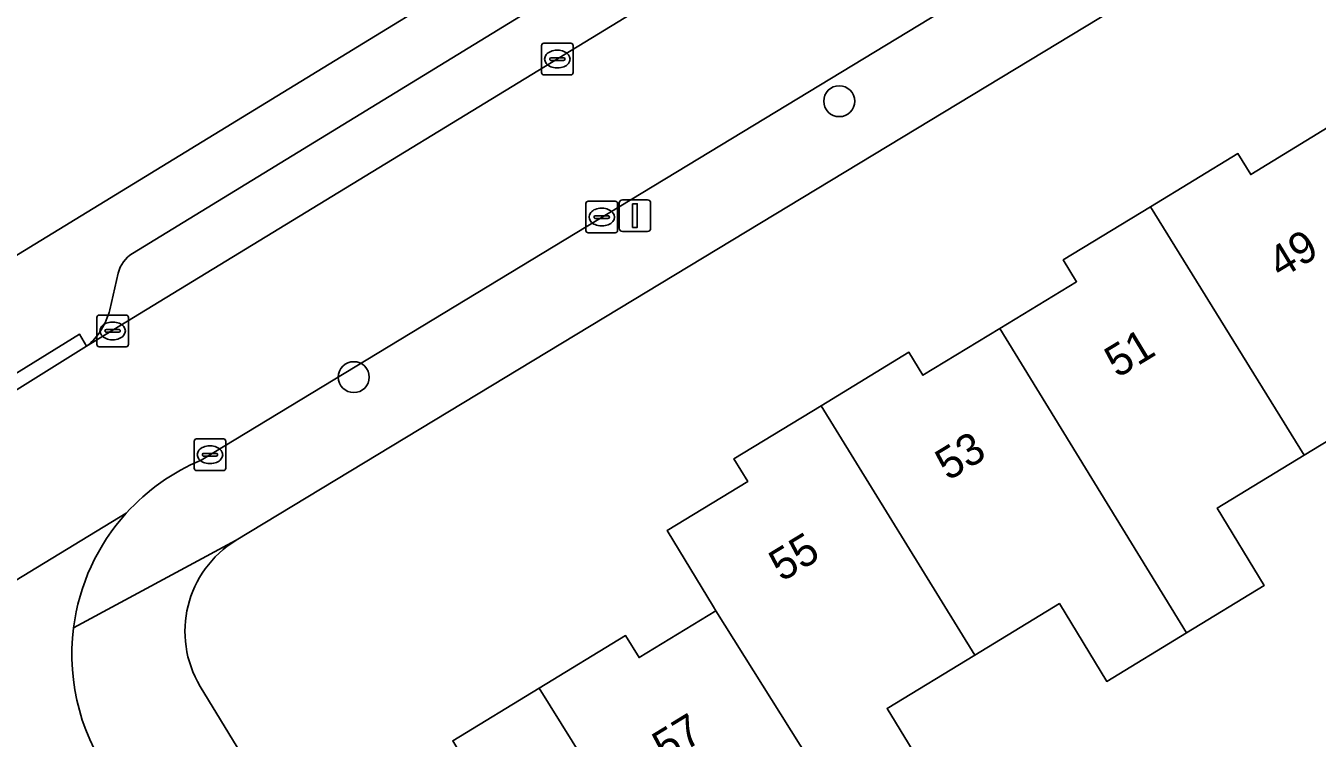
# Model space of a CAD drawing. Extents: x 157767 to 159172, y 387839 to 389425.
# Drawn here: x 158365.56 to 158406.39, y 388404.27 to 388426.79 of the extents above; entities that cross this region are included whole.
import ezdxf

# ---------------------------------------------------------------- set-up
doc = ezdxf.new("R2010")
doc.units = 0
for name, color, linetype in [('IMGEO_Boom', 7, 'Continuous'), ('IMGEO_Erf', 7, 'Continuous'), ('IMGEO_Kolk', 7, 'Continuous'), ('IMGEO_Lichtmast', 7, 'Continuous'), ('IMGEO_Muur', 7, 'Continuous'), ('IMGEO_Pand', 7, 'Continuous'), ('IMGEO_Pand_nummerreeks', 7, 'Continuous'), ('IMGEO_Parkeervlak_open', 7, 'Continuous'), ('IMGEO_Rijbaan_lokaal_open', 7, 'Continuous'), ('IMGEO_Voetpad_open', 7, 'Continuous')]:
    doc.layers.add(name, color=color, linetype=linetype)

msp = doc.modelspace()

# ---------------------------------------------------------------- linework, layer by layer
at = {"layer": 'IMGEO_Boom'}
for centre in [(158391.281, 388424.408), (158375.93, 388415.682)]:
    msp.add_circle(centre, 0.489, dxfattribs=at)
at = {"layer": 'IMGEO_Erf'}
for points in [[(158365.133, 388419.457), (158376.429, 388426.363), (158387.122, 388432.9), (158360.606, 388476.208)], [(158428.167, 388442.761), (158430.334, 388443.564), (158428.753, 388448.821), (158407.565, 388442.696), (158410.448, 388433.658), (158402.668, 388428.951), (158372.214, 388410.527)], [(158371.074, 388405.904), (158374.439, 388400.385), (158382.856, 388386.58), (158385.462, 388388.157), (158390.713, 388391.335), (158395.905, 388394.476), (158401.118, 388397.631), (158406.388, 388400.82), (158411.577, 388403.96), (158416.775, 388407.106), (158421.953, 388410.239), (158421.469, 388411.04), (158426.763, 388414.244), (158431.966, 388417.393), (158430.624, 388419.611), (158434.316, 388421.846), (158428.167, 388442.761)], [(158379.061, 388404.183), (158381.794, 388405.848), (158384.525, 388407.511), (158384.951, 388406.813), (158387.383, 388408.294), (158387.307, 388408.418), (158385.838, 388410.83), (158388.39, 388412.384), (158387.953, 388413.101), (158390.708, 388414.779), (158393.484, 388416.47), (158393.928, 388415.741), (158396.363, 388417.224), (158398.788, 388418.701), (158398.367, 388419.391), (158401.119, 388421.067), (158403.888, 388422.753), (158404.292, 388422.09), (158406.741, 388423.582)], [(158408.671, 388414.852), (158405.985, 388413.216), (158403.235, 388411.541), (158404.723, 388409.097), (158402.267, 388407.602), (158399.741, 388406.063), (158398.242, 388408.524), (158395.566, 388406.894), (158392.792, 388405.205), (158394.29, 388402.745)]]:
    msp.add_lwpolyline(points, dxfattribs=at)
msp.add_arc((158373.964, 388407.643), 3.373, 121.2515, 211.0437, dxfattribs=at)
at = {"layer": 'IMGEO_Kolk'}
for p, q in [((158381.866, 388425.314), (158381.866, 388426.166)), ((158381.941, 388426.24), (158382.793, 388426.24)), ((158382.867, 388426.166), (158382.867, 388425.314)), ((158382.125, 388425.734), (158382.125, 388425.746)), ((158382.563, 388425.697), (158382.165, 388425.697)), ((158382.168, 388425.783), (158382.566, 388425.783)), ((158382.354, 388426.02), (158382.379, 388426.02)), ((158382.609, 388425.746), (158382.609, 388425.734)), ((158382.793, 388425.24), (158381.941, 388425.24)), ((158382.377, 388425.46), (158382.352, 388425.46)), ((158383.271, 388420.319), (158383.271, 388421.171)), ((158383.346, 388421.245), (158384.198, 388421.245)), ((158384.272, 388421.171), (158384.272, 388420.319)), ((158383.53, 388420.739), (158383.53, 388420.751)), ((158383.573, 388420.788), (158383.971, 388420.788)), ((158383.759, 388421.025), (158383.784, 388421.025)), ((158384.014, 388420.751), (158384.014, 388420.739)), ((158383.968, 388420.702), (158383.57, 388420.702)), ((158383.782, 388420.465), (158383.757, 388420.465)), ((158384.198, 388420.245), (158383.346, 388420.245)), ((158367.804, 388416.718), (158367.804, 388417.57)), ((158367.879, 388417.644), (158368.731, 388417.644)), ((158368.805, 388417.57), (158368.805, 388416.718)), ((158368.063, 388417.138), (158368.063, 388417.15)), ((158368.501, 388417.101), (158368.103, 388417.101)), ((158368.106, 388417.187), (158368.504, 388417.187)), ((158368.292, 388417.424), (158368.317, 388417.424)), ((158368.547, 388417.15), (158368.547, 388417.138)), ((158368.731, 388416.644), (158367.879, 388416.644)), ((158368.315, 388416.864), (158368.29, 388416.864)), ((158370.882, 388412.803), (158370.882, 388413.655)), ((158370.957, 388413.729), (158371.809, 388413.729)), ((158371.37, 388413.509), (158371.395, 388413.509)), ((158371.883, 388413.655), (158371.883, 388412.803)), ((158371.141, 388413.223), (158371.141, 388413.235)), ((158371.579, 388413.186), (158371.181, 388413.186)), ((158371.184, 388413.272), (158371.582, 388413.272)), ((158371.625, 388413.235), (158371.625, 388413.223)), ((158371.809, 388412.729), (158370.957, 388412.729)), ((158371.393, 388412.949), (158371.368, 388412.949))]:
    msp.add_line(p, q, dxfattribs=at)
for points in [[(158381.866, 388425.314), (158381.866, 388426.166)], [(158381.941, 388426.24), (158382.793, 388426.24)], [(158382.867, 388426.166), (158382.867, 388425.314)], [(158382.793, 388425.24), (158381.941, 388425.24)], [(158383.271, 388420.319), (158383.271, 388421.171)], [(158383.346, 388421.245), (158384.198, 388421.245)], [(158384.272, 388421.171), (158384.272, 388420.319)], [(158384.198, 388420.245), (158383.346, 388420.245)], [(158367.804, 388416.718), (158367.804, 388417.57)], [(158367.879, 388417.644), (158368.731, 388417.644)], [(158368.805, 388417.57), (158368.805, 388416.718)], [(158368.731, 388416.644), (158367.879, 388416.644)], [(158370.882, 388412.803), (158370.882, 388413.655)], [(158370.957, 388413.729), (158371.809, 388413.729)], [(158371.883, 388413.655), (158371.883, 388412.803)], [(158371.809, 388412.729), (158370.957, 388412.729)]]:
    msp.add_lwpolyline(points, dxfattribs=at)
for centre, radius, start, end in [((158381.943, 388426.164), 0.0765, 91.552, 178.448), ((158381.943, 388426.164), 0.0765, 91.552, 178.448), ((158382.791, 388426.164), 0.0765, 1.552, 88.448), ((158382.791, 388426.164), 0.0765, 1.552, 88.448), ((158382.165, 388425.743), 0.0403, 85.8775, 175.7526), ((158382.162, 388425.733), 0.0366, 178.938, 274.7102), ((158382.566, 388425.74), 0.043, 264.8664, 352.4533), ((158382.57, 388425.745), 0.0386, 1.7309, 96.639), ((158381.943, 388425.316), 0.0765, 181.552, 268.448), ((158381.943, 388425.316), 0.0765, 181.552, 268.448), ((158382.791, 388425.316), 0.0765, 271.552, 358.448), ((158382.791, 388425.316), 0.0765, 271.552, 358.448), ((158383.348, 388421.169), 0.0765, 91.552, 178.448), ((158383.348, 388421.169), 0.0765, 91.552, 178.448), ((158384.196, 388421.169), 0.0765, 1.552, 88.448), ((158384.196, 388421.169), 0.0765, 1.552, 88.448), ((158383.57, 388420.748), 0.0403, 85.8775, 175.7526), ((158383.567, 388420.738), 0.0366, 178.938, 274.7102), ((158383.971, 388420.745), 0.043, 264.8664, 352.4533), ((158383.975, 388420.75), 0.0386, 1.7309, 96.639), ((158383.348, 388420.321), 0.0765, 181.552, 268.448), ((158383.348, 388420.321), 0.0765, 181.552, 268.448), ((158384.196, 388420.321), 0.0765, 271.552, 358.448), ((158384.196, 388420.321), 0.0765, 271.552, 358.448), ((158367.881, 388417.568), 0.0765, 91.552, 178.448), ((158367.881, 388417.568), 0.0765, 91.552, 178.448), ((158368.729, 388417.568), 0.0765, 1.552, 88.448), ((158368.729, 388417.568), 0.0765, 1.552, 88.448), ((158368.103, 388417.147), 0.0403, 85.8775, 175.7526), ((158368.1, 388417.137), 0.0366, 178.938, 274.7102), ((158368.504, 388417.144), 0.043, 264.8664, 352.4533), ((158368.508, 388417.149), 0.0386, 1.7309, 96.639), ((158367.881, 388416.72), 0.0765, 181.552, 268.448), ((158367.881, 388416.72), 0.0765, 181.552, 268.448), ((158368.729, 388416.72), 0.0765, 271.552, 358.448), ((158368.729, 388416.72), 0.0765, 271.552, 358.448), ((158370.959, 388413.653), 0.0765, 91.552, 178.448), ((158370.959, 388413.653), 0.0765, 91.552, 178.448), ((158371.807, 388413.653), 0.0765, 1.552, 88.448), ((158371.807, 388413.653), 0.0765, 1.552, 88.448), ((158371.181, 388413.232), 0.0403, 85.8775, 175.7526), ((158371.178, 388413.222), 0.0366, 178.938, 274.7102), ((158371.582, 388413.229), 0.043, 264.8664, 352.4533), ((158371.586, 388413.234), 0.0386, 1.7309, 96.639), ((158370.959, 388412.805), 0.0765, 181.552, 268.448), ((158370.959, 388412.805), 0.0765, 181.552, 268.448), ((158371.807, 388412.805), 0.0765, 271.552, 358.448), ((158371.807, 388412.805), 0.0765, 271.552, 358.448)]:
    msp.add_arc(centre, radius, start, end, dxfattribs=at)
for centre, major_axis, ratio, start_param, end_param in [((158382.353, 388425.74), (-0.387, 0.002), 0.722429, 4.712389, 7.853982), ((158382.378, 388425.74), (-0.39, 0.002), 0.717154, 1.570796, 4.712389), ((158383.758, 388420.745), (-0.387, 0.002), 0.722429, 4.712389, 7.853982), ((158383.783, 388420.745), (-0.39, 0.002), 0.717154, 1.570796, 4.712389), ((158368.291, 388417.144), (-0.387, 0.002), 0.722429, 4.712389, 7.853982), ((158368.316, 388417.144), (-0.39, 0.002), 0.717154, 1.570796, 4.712389), ((158371.369, 388413.229), (-0.387, 0.002), 0.722429, 4.712389, 7.853982), ((158371.394, 388413.229), (-0.39, 0.002), 0.717154, 1.570796, 4.712389)]:
    msp.add_ellipse(centre, major_axis=major_axis, ratio=ratio, start_param=start_param, end_param=end_param, dxfattribs=at)
at = {"layer": 'IMGEO_Lichtmast'}
for p, q in [((158384.326, 388420.39), (158384.326, 388421.19)), ((158384.326, 388421.19), (158384.326, 388420.39)), ((158384.426, 388421.29), (158385.216, 388421.29)), ((158385.216, 388421.29), (158384.426, 388421.29)), ((158385.316, 388421.19), (158385.316, 388420.39)), ((158385.316, 388420.39), (158385.316, 388421.19)), ((158385.216, 388420.29), (158384.426, 388420.29)), ((158384.426, 388420.29), (158385.216, 388420.29))]:
    msp.add_line(p, q, dxfattribs=at)
msp.add_lwpolyline([(158384.746, 388421.165), (158384.896, 388421.165), (158384.896, 388420.415), (158384.746, 388420.415), (158384.746, 388421.165)], dxfattribs=at)
for centre, start, end in [((158384.426, 388421.19), 90, 180), ((158384.426, 388421.19), 90, 180), ((158385.216, 388421.19), 0, 90), ((158385.216, 388421.19), 360, 90), ((158384.426, 388420.39), 180, 270), ((158384.426, 388420.39), 180, 270), ((158385.216, 388420.39), 270, 0), ((158385.216, 388420.39), 270, 0)]:
    msp.add_arc(centre, 0.1, start, end, dxfattribs=at)
at = {"layer": 'IMGEO_Muur'}
msp.add_lwpolyline([(158376.429, 388426.363), (158365.133, 388419.457)], dxfattribs=at)
at = {"layer": 'IMGEO_Pand'}
for points in [[(158406.741, 388423.582), (158404.292, 388422.09), (158403.888, 388422.753), (158401.119, 388421.067), (158405.985, 388413.216), (158408.671, 388414.852), (158410.184, 388412.368), (158410.847, 388412.772), (158412.656, 388413.874)], [(158402.267, 388407.602), (158404.723, 388409.097), (158403.235, 388411.541), (158405.985, 388413.216), (158401.119, 388421.067), (158398.367, 388419.391), (158398.788, 388418.701), (158396.363, 388417.224)], [(158402.267, 388407.602), (158396.363, 388417.224), (158393.928, 388415.741), (158393.484, 388416.47), (158390.708, 388414.779), (158395.566, 388406.894), (158398.242, 388408.524), (158399.741, 388406.063)], [(158387.383, 388408.294), (158391.811, 388401.236), (158394.29, 388402.745), (158392.792, 388405.205), (158395.566, 388406.894), (158390.708, 388414.779), (158387.953, 388413.101), (158388.39, 388412.384), (158385.838, 388410.83), (158387.307, 388408.418)], [(158387.383, 388408.294), (158384.951, 388406.813), (158384.525, 388407.511), (158381.794, 388405.848), (158386.666, 388398.026), (158389.322, 388399.643), (158390.848, 388397.139), (158393.404, 388398.695), (158391.811, 388401.236)], [(158386.666, 388398.026), (158381.794, 388405.848), (158379.061, 388404.183), (158379.496, 388403.468), (158376.93, 388401.904), (158382.822, 388392.23), (158385.468, 388393.841), (158383.933, 388396.361)]]:
    msp.add_lwpolyline(points, close=True, dxfattribs=at)
at = {"layer": 'IMGEO_Parkeervlak_open'}
for points in [[(158385.872, 388429.961), (158368.935, 388419.597)], [(158367.479, 388416.659), (158388.7, 388429.613)], [(158368.483, 388418.971), (158368.212, 388417.814)]]:
    msp.add_lwpolyline(points, dxfattribs=at)
for centre, radius, start, end in [((158369.458, 388418.743), 1.001, 121.49, 166.8481), ((158366.181, 388418.293), 2.087, 308.4665, 346.7325)]:
    msp.add_arc(centre, radius, start, end, dxfattribs=at)
at = {"layer": 'IMGEO_Rijbaan_lokaal_open'}
for points in [[(158394.057, 388432.844), (158388.7, 388429.613), (158367.479, 388416.659), (158361.023, 388412.638), (158360.673, 388412.425), (158331.209, 388394.479), (158330.365, 388393.967), (158332.959, 388389.702), (158352.581, 388401.641), (158354.896, 388402.961), (158368.737, 388411.383)], [(158371.104, 388413.061), (158400.431, 388430.835)], [(158368.737, 388411.383), (158354.896, 388402.961)]]:
    msp.add_lwpolyline(points, dxfattribs=at)
for centre, radius, start, end in [((158373.689, 388406.907), 6.675, 112.7811, 137.8857), ((158373.671, 388406.918), 6.655, 137.8578, 172.7384), ((158373.68, 388406.911), 6.664, 172.6865, 217.9081)]:
    msp.add_arc(centre, radius, start, end, dxfattribs=at)
at = {"layer": 'IMGEO_Voetpad_open'}
for points in [[(158367.07, 388407.759), (158372.214, 388410.527), (158402.668, 388428.951), (158410.448, 388433.658), (158407.565, 388442.696), (158406.469, 388447.241), (158390.637, 388500), (158386.842, 388512.645), (158385.104, 388518.438)], [(158398.266, 388437.281), (158395.189, 388435.746), (158390.642, 388433.078), (158389.777, 388434.491), (158387.122, 388432.9), (158376.429, 388426.363), (158365.133, 388419.457), (158330.164, 388398.079), (158328.27, 388396.921), (158327.234, 388396.288), (158328.188, 388394.791), (158329.157, 388393.234), (158330.365, 388393.967), (158331.209, 388394.479)], [(158400.431, 388430.835), (158371.104, 388413.061)], [(158368.935, 388419.597), (158385.872, 388429.961)], [(158368.212, 388417.814), (158368.483, 388418.971)], [(158360.673, 388412.425), (158361.023, 388412.638), (158360.802, 388413.058), (158367.261, 388417.037)], [(158367.261, 388417.037), (158367.479, 388416.659)], [(158372.214, 388410.527), (158367.07, 388407.759)], [(158394.783, 388358.534), (158395.55, 388356.786), (158395.86, 388356.026), (158396.823, 388356.419), (158398.7, 388351.813), (158400.666, 388346.988), (158404.027, 388348.235), (158404.235, 388347.661), (158405.09, 388347.966), (158405.142, 388348.092), (158402.856, 388353.776), (158397.192, 388363.065), (158391.767, 388371.964), (158388.866, 388376.722), (158385.73, 388381.865), (158382.856, 388386.58), (158374.439, 388400.385), (158371.074, 388405.904)]]:
    msp.add_lwpolyline(points, dxfattribs=at)
msp.add_lwpolyline([(158367.479, 388416.659), (158367.261, 388417.037), (158360.802, 388413.058), (158361.023, 388412.638)], close=True, dxfattribs=at)
for centre, radius, start, end in [((158369.458, 388418.743), 1.001, 121.49, 166.8481), ((158366.181, 388418.293), 2.087, 308.4665, 346.7325), ((158373.689, 388406.907), 6.675, 112.7811, 137.8857), ((158373.671, 388406.918), 6.655, 137.8578, 172.7384), ((158373.964, 388407.643), 3.373, 121.2515, 211.0437), ((158373.68, 388406.911), 6.664, 172.6865, 217.9081)]:
    msp.add_arc(centre, radius, start, end, dxfattribs=at)

# ---------------------------------------------------------------- texts
at = {"layer": 'IMGEO_Pand_nummerreeks'}
for s, rotation, p in [('49', 31.2688, (158405.239, 388418.774)), ('51', 31.2688, (158400.077, 388415.638)), ('53', 31.2688, (158394.722, 388412.387)), ('55', 31.2688, (158389.464, 388409.194)), ('57', 31.4378, (158385.777, 388403.468))]:
    msp.add_text(s, height=1, rotation=rotation, dxfattribs=at).set_placement(p)

doc.saveas('drawing.dxf')
